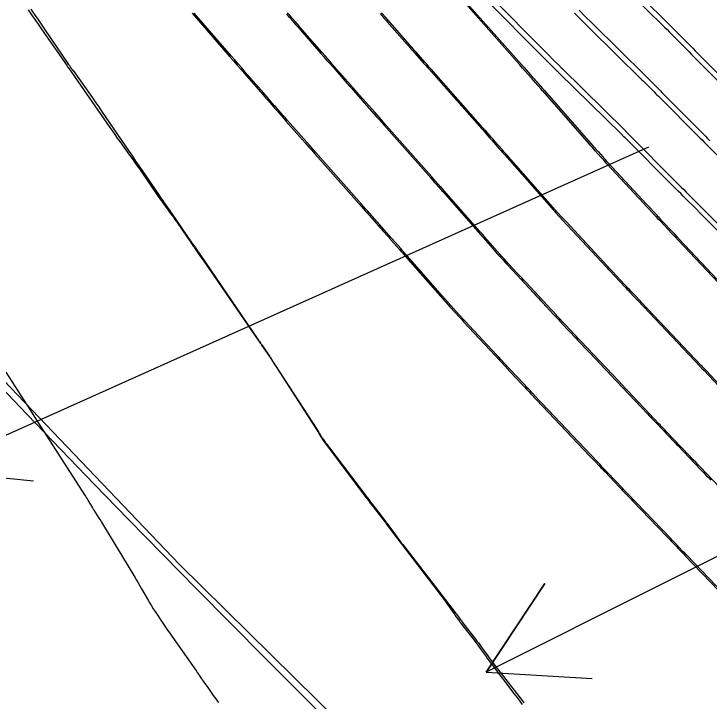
# Model space of a CAD drawing. Extents: x 954385 to 988206, y 1868364 to 1924553.
# Drawn here: x 955421.31 to 955460.56, y 1923337.66 to 1923376.45 of the extents above; entities that cross this region are included whole.
import ezdxf

# ---------------------------------------------------------------- set-up
doc = ezdxf.new("R2010")
doc.units = 0
for name, color, linetype in [('1', 7, 'Continuous'), ('Default', 7, 'Continuous'), ('Ex_Major Contours', 7, 'Continuous'), ('Ex_Minor Contours', 7, 'Continuous'), ('Perimeter', 7, 'Continuous'), ('Slopes', 7, 'Continuous')]:
    doc.layers.add(name, color=color, linetype=linetype)

msp = doc.modelspace()

# ---------------------------------------------------------------- linework, layer by layer
at = {"layer": '1'}
for points in [[(955455.718, 1923378.406), (955458.129, 1923376.032), (955458.268, 1923375.895), (955458.406, 1923375.757), (955458.544, 1923375.619), (955458.681, 1923375.481), (955459.23, 1923374.926), (955459.368, 1923374.788), (955459.505, 1923374.649), (955459.642, 1923374.511), (955459.78, 1923374.372), (955461.737, 1923372.402)], [(955447.925, 1923377.755), (955451.532, 1923374.1), (955451.551, 1923374.08), (955451.571, 1923374.06), (955451.609, 1923374.02), (955451.629, 1923374), (955451.648, 1923373.981), (955452.17, 1923373.457), (955452.192, 1923373.435), (955452.228, 1923373.398), (955452.243, 1923373.383), (955452.258, 1923373.368), (955455.796, 1923369.884), (955455.814, 1923369.866), (955455.832, 1923369.849), (955455.849, 1923369.831), (955455.867, 1923369.814), (955455.954, 1923369.726), (955456.006, 1923369.673), (955458.707, 1923366.953), (955458.846, 1923366.813), (955458.985, 1923366.673), (955459.124, 1923366.533), (955459.264, 1923366.393), (955460.098, 1923365.556), (955460.126, 1923365.528), (955463.926, 1923361.751)], [(955461.73, 1923360.594), (955458.813, 1923363.678), (955458.783, 1923363.709), (955458.753, 1923363.741), (955458.724, 1923363.773), (955458.694, 1923363.804), (955458.515, 1923363.995), (955458.455, 1923364.058), (955457.789, 1923364.767), (955457.711, 1923364.85), (955457.633, 1923364.933), (955457.555, 1923365.017), (955457.478, 1923365.1), (955457.167, 1923365.434), (955457.012, 1923365.601), (955456.857, 1923365.769), (955454.794, 1923367.989), (955454.71, 1923368.08), (955454.627, 1923368.171), (955454.544, 1923368.263), (955454.462, 1923368.356), (955454.136, 1923368.727), (955454.054, 1923368.82), (955453.972, 1923368.912), (955453.891, 1923369.005), (955453.809, 1923369.098), (955451.186, 1923372.082), (955451.154, 1923372.118), (955451.057, 1923372.227), (955450.736, 1923372.589), (955450.679, 1923372.653), (955450.622, 1923372.718), (955450.565, 1923372.782), (955450.508, 1923372.846), (955450.171, 1923373.228), (955450.02, 1923373.398), (955449.87, 1923373.569), (955446.67, 1923377.192)], [(955422.113, 1923376.676), (955422.307, 1923376.409), (955422.498, 1923376.14), (955422.688, 1923375.87), (955422.877, 1923375.599), (955424.315, 1923373.517), (955424.344, 1923373.474), (955424.374, 1923373.431), (955424.444, 1923373.33), (955424.454, 1923373.316), (955424.463, 1923373.303), (955424.473, 1923373.289), (955424.483, 1923373.276), (955424.522, 1923373.222), (955424.531, 1923373.209), (955424.541, 1923373.196), (955424.55, 1923373.182), (955424.56, 1923373.169), (955426.734, 1923370.032), (955426.871, 1923369.836), (955427.008, 1923369.641), (955427.147, 1923369.446), (955427.286, 1923369.253), (955427.846, 1923368.479), (955427.986, 1923368.286), (955428.124, 1923368.091), (955428.261, 1923367.896), (955428.397, 1923367.7), (955429.503, 1923366.097), (955429.557, 1923366.019), (955429.611, 1923365.941), (955429.666, 1923365.864), (955429.722, 1923365.786), (955429.971, 1923365.442), (955430.014, 1923365.383), (955430.056, 1923365.324), (955430.099, 1923365.265), (955430.142, 1923365.206), (955430.314, 1923364.97), (955430.357, 1923364.91), (955430.399, 1923364.851), (955430.441, 1923364.791), (955430.483, 1923364.731), (955431.376, 1923363.436), (955431.539, 1923363.2), (955431.702, 1923362.964), (955431.865, 1923362.728), (955432.028, 1923362.493), (955435.1, 1923358.04), (955435.116, 1923358.016), (955435.133, 1923357.993), (955435.149, 1923357.97), (955435.166, 1923357.946), (955435.233, 1923357.854), (955435.249, 1923357.83), (955435.266, 1923357.807), (955435.282, 1923357.783), (955435.299, 1923357.76), (955435.736, 1923357.12), (955435.747, 1923357.105), (955438.455, 1923352.952), (955438.483, 1923352.91), (955438.51, 1923352.867), (955438.536, 1923352.824), (955438.563, 1923352.781), (955438.667, 1923352.606), (955438.693, 1923352.563), (955438.72, 1923352.521), (955438.748, 1923352.48), (955438.776, 1923352.439), (955438.89, 1923352.277), (955438.919, 1923352.236), (955438.948, 1923352.196), (955438.978, 1923352.156), (955439.008, 1923352.116), (955441.25, 1923349.163), (955441.36, 1923349.02), (955441.469, 1923348.877), (955441.579, 1923348.735), (955441.689, 1923348.592), (955442.314, 1923347.789), (955442.333, 1923347.764), (955442.352, 1923347.739), (955442.37, 1923347.714), (955442.389, 1923347.689), (955442.48, 1923347.562), (955442.534, 1923347.486), (955442.951, 1923346.908), (955443.027, 1923346.803), (955443.104, 1923346.699), (955443.181, 1923346.596), (955443.26, 1923346.494), (955446.232, 1923342.656), (955446.268, 1923342.61), (955446.303, 1923342.563), (955446.337, 1923342.517), (955446.371, 1923342.47), (955446.506, 1923342.281), (955446.541, 1923342.234), (955446.575, 1923342.187), (955446.61, 1923342.141), (955446.645, 1923342.095), (955447.367, 1923341.163), (955447.452, 1923341.053), (955447.535, 1923340.943), (955447.617, 1923340.832), (955447.699, 1923340.72), (955448.022, 1923340.27), (955448.104, 1923340.158), (955448.186, 1923340.047), (955448.27, 1923339.937), (955448.354, 1923339.827), (955449.816, 1923337.947), (955449.96, 1923337.759), (955450.102, 1923337.569)], [(955431.371, 1923376.498), (955433.511, 1923374.029), (955433.712, 1923373.797), (955433.913, 1923373.566), (955434.114, 1923373.334), (955434.316, 1923373.103), (955435.384, 1923371.879), (955435.455, 1923371.798), (955435.525, 1923371.717), (955435.596, 1923371.636), (955435.666, 1923371.555), (955435.973, 1923371.204), (955436.031, 1923371.137), (955436.089, 1923371.071), (955436.148, 1923371.004), (955436.206, 1923370.938), (955436.439, 1923370.672), (955436.556, 1923370.539), (955436.673, 1923370.406), (955437.602, 1923369.349), (955437.776, 1923369.151), (955437.951, 1923368.952), (955438.125, 1923368.754), (955438.3, 1923368.557), (955440.926, 1923365.588), (955441.035, 1923365.465), (955441.143, 1923365.342), (955441.252, 1923365.219), (955441.361, 1923365.096), (955441.904, 1923364.482), (955441.958, 1923364.42), (955442.013, 1923364.358), (955442.068, 1923364.296), (955442.123, 1923364.235), (955442.437, 1923363.881), (955442.535, 1923363.771), (955442.563, 1923363.739), (955442.591, 1923363.708), (955443.077, 1923363.155), (955443.163, 1923363.057), (955443.248, 1923362.96), (955443.334, 1923362.863), (955443.42, 1923362.765), (955445.949, 1923359.893), (955446.011, 1923359.824), (955446.072, 1923359.755), (955446.134, 1923359.687), (955446.197, 1923359.619), (955446.448, 1923359.349), (955446.574, 1923359.214), (955446.699, 1923359.079), (955449.077, 1923356.522), (955449.098, 1923356.499), (955449.119, 1923356.476), (955449.14, 1923356.454), (955449.162, 1923356.431), (955449.311, 1923356.273), (955450.013, 1923355.526), (955450.134, 1923355.397), (955450.255, 1923355.269), (955450.376, 1923355.141), (955450.497, 1923355.013), (955453.81, 1923351.514), (955453.943, 1923351.374), (955454.075, 1923351.234), (955454.431, 1923350.859), (955454.472, 1923350.815), (955454.514, 1923350.771), (955454.661, 1923350.617), (955454.682, 1923350.595), (955455.766, 1923349.458), (955455.806, 1923349.416), (955455.847, 1923349.373), (955455.888, 1923349.331), (955455.928, 1923349.288), (955456.132, 1923349.076), (955456.254, 1923348.948), (955458.621, 1923346.483), (955458.716, 1923346.383), (955458.812, 1923346.284), (955459.05, 1923346.036), (955459.145, 1923345.936), (955459.193, 1923345.887), (955462.544, 1923342.393)], [(955436.693, 1923376.458), (955436.756, 1923376.386), (955436.818, 1923376.314), (955436.881, 1923376.242), (955436.944, 1923376.17), (955437.195, 1923375.882), (955437.321, 1923375.738), (955437.447, 1923375.594), (955438.643, 1923374.223), (955438.814, 1923374.026), (955438.986, 1923373.83), (955439.158, 1923373.633), (955439.33, 1923373.437), (955440.244, 1923372.396), (955440.363, 1923372.26), (955440.482, 1923372.125), (955440.719, 1923371.855), (955440.779, 1923371.787), (955440.838, 1923371.72), (955440.898, 1923371.652), (955440.957, 1923371.585), (955441.654, 1923370.797), (955441.79, 1923370.643), (955441.926, 1923370.489), (955442.062, 1923370.336), (955442.198, 1923370.182), (955444.842, 1923367.19), (955444.883, 1923367.145), (955444.923, 1923367.099), (955445.044, 1923366.963), (955445.084, 1923366.917), (955445.334, 1923366.637), (955445.382, 1923366.582), (955445.43, 1923366.528), (955445.478, 1923366.474), (955445.526, 1923366.419), (955447.517, 1923364.156), (955447.657, 1923363.996), (955447.798, 1923363.837), (955447.939, 1923363.677), (955448.079, 1923363.517), (955448.641, 1923362.879), (955448.783, 1923362.72), (955448.925, 1923362.562), (955449.068, 1923362.404), (955449.212, 1923362.248), (955450.651, 1923360.7), (955450.781, 1923360.56), (955450.912, 1923360.419), (955451.043, 1923360.279), (955451.173, 1923360.138), (955451.776, 1923359.49), (955451.866, 1923359.393), (955451.957, 1923359.295), (955452.048, 1923359.198), (955452.14, 1923359.101), (955452.587, 1923358.625), (955452.737, 1923358.465), (955452.988, 1923358.199), (955453.038, 1923358.146), (955453.088, 1923358.093), (955453.138, 1923358.04), (955453.188, 1923357.987), (955454.234, 1923356.882), (955454.425, 1923356.68), (955454.617, 1923356.478), (955454.808, 1923356.277), (955454.999, 1923356.075), (955457.076, 1923353.879), (955457.182, 1923353.768), (955457.287, 1923353.657), (955457.392, 1923353.547), (955457.498, 1923353.436), (955458, 1923352.909), (955458.131, 1923352.771), (955458.262, 1923352.634), (955458.524, 1923352.359), (955458.59, 1923352.29), (955458.655, 1923352.222), (955458.721, 1923352.153), (955458.787, 1923352.085), (955460.101, 1923350.715), (955460.242, 1923350.568), (955460.383, 1923350.421), (955460.524, 1923350.274), (955460.665, 1923350.127)], [(955441.984, 1923376.472), (955442.238, 1923376.182), (955442.34, 1923376.066), (955442.391, 1923376.009), (955443.522, 1923374.72), (955443.624, 1923374.604), (955443.726, 1923374.488), (955443.829, 1923374.371), (955443.931, 1923374.255), (955444.341, 1923373.792), (955444.443, 1923373.676), (955444.545, 1923373.56), (955444.648, 1923373.444), (955444.75, 1923373.328), (955447.728, 1923369.958), (955447.777, 1923369.904), (955447.873, 1923369.795), (955448.185, 1923369.443), (955448.241, 1923369.38), (955448.297, 1923369.317), (955448.353, 1923369.254), (955448.409, 1923369.19), (955448.735, 1923368.82), (955448.808, 1923368.737), (955448.881, 1923368.654), (955448.954, 1923368.571), (955449.027, 1923368.488), (955451.674, 1923365.478), (955451.724, 1923365.422), (955451.775, 1923365.366), (955451.826, 1923365.31), (955451.877, 1923365.254), (955452.134, 1923364.977), (955452.289, 1923364.811), (955454.76, 1923362.151), (955454.795, 1923362.114), (955454.83, 1923362.077), (955454.969, 1923361.929), (955455.798, 1923361.047), (955455.859, 1923360.982), (955455.921, 1923360.917), (955455.982, 1923360.852), (955456.043, 1923360.787), (955456.351, 1923360.462), (955456.474, 1923360.332), (955456.536, 1923360.267), (955460.067, 1923356.536), (955460.101, 1923356.5), (955460.136, 1923356.463), (955460.274, 1923356.318), (955461.396, 1923355.141)], [(955453.22, 1923376.662), (955453.532, 1923376.348), (955453.57, 1923376.31), (955453.608, 1923376.272), (955453.646, 1923376.233), (955453.684, 1923376.195), (955453.835, 1923376.04), (955453.873, 1923376.002), (955453.911, 1923375.963), (955453.949, 1923375.925), (955453.988, 1923375.887), (955456.963, 1923372.958), (955457.041, 1923372.881), (955457.119, 1923372.803), (955457.196, 1923372.725), (955457.274, 1923372.647), (955457.583, 1923372.335), (955457.661, 1923372.257), (955457.738, 1923372.179), (955457.816, 1923372.101), (955457.893, 1923372.022), (955460.222, 1923369.678), (955460.348, 1923369.55), (955460.474, 1923369.423), (955460.601, 1923369.296)], [(955420.861, 1923356.237), (955422.219, 1923354.114), (955422.502, 1923353.673), (955425.302, 1923349.301), (955425.348, 1923349.228), (955425.393, 1923349.155), (955425.439, 1923349.082), (955425.483, 1923349.009), (955425.743, 1923348.579), (955425.794, 1923348.495), (955425.801, 1923348.483), (955425.808, 1923348.471), (955425.816, 1923348.459), (955425.823, 1923348.447), (955426.111, 1923347.993), (955426.161, 1923347.913), (955426.211, 1923347.833), (955426.26, 1923347.753), (955426.309, 1923347.673), (955428.135, 1923344.651), (955428.231, 1923344.49), (955428.327, 1923344.329), (955428.421, 1923344.167), (955428.514, 1923344.004), (955428.885, 1923343.353), (955428.979, 1923343.191), (955429.076, 1923343.031), (955429.176, 1923342.873), (955429.279, 1923342.717), (955429.759, 1923342.001), (955429.874, 1923341.83), (955429.99, 1923341.66), (955430.107, 1923341.49), (955430.225, 1923341.321), (955431.612, 1923339.346), (955431.666, 1923339.27), (955431.719, 1923339.193), (955431.772, 1923339.116), (955431.825, 1923339.039), (955432.036, 1923338.729), (955432.089, 1923338.652), (955432.143, 1923338.576), (955432.197, 1923338.499), (955432.251, 1923338.423), (955432.569, 1923337.98), (955432.64, 1923337.881), (955432.712, 1923337.781), (955432.783, 1923337.682), (955432.854, 1923337.583)]]:
    msp.add_lwpolyline(points, dxfattribs=at)
at = {"layer": 'Default'}
msp.add_arc((956111.568, 1924014.493), 954.93, 205.346268, 226.414195, dxfattribs=at)
at = {"layer": 'Ex_Major Contours'}
msp.add_lwpolyline([(955422.26, 1923376.716), (955422.459, 1923376.438), (955422.655, 1923376.159), (955422.85, 1923375.878), (955423.044, 1923375.596), (955424.403, 1923373.599), (955424.432, 1923373.556), (955424.461, 1923373.514), (955424.528, 1923373.416), (955424.538, 1923373.402), (955424.548, 1923373.388), (955424.558, 1923373.374), (955424.568, 1923373.36), (955424.609, 1923373.305), (955424.619, 1923373.291), (955424.629, 1923373.277), (955424.639, 1923373.263), (955424.649, 1923373.249), (955425.618, 1923371.897), (955425.782, 1923371.666), (955425.945, 1923371.434), (955426.106, 1923371.202), (955426.266, 1923370.968), (955427.821, 1923368.682), (955428.003, 1923368.415), (955428.184, 1923368.148), (955428.366, 1923367.88), (955428.549, 1923367.613), (955429.53, 1923366.174), (955429.586, 1923366.092), (955429.642, 1923366.011), (955429.699, 1923365.93), (955429.756, 1923365.849), (955429.986, 1923365.527), (955430.043, 1923365.446), (955430.1, 1923365.365), (955430.156, 1923365.284), (955430.212, 1923365.203), (955431.375, 1923363.501), (955431.41, 1923363.45), (955431.446, 1923363.399), (955431.481, 1923363.349), (955431.518, 1923363.298), (955431.663, 1923363.097), (955431.699, 1923363.046), (955431.735, 1923362.996), (955431.77, 1923362.945), (955431.805, 1923362.894), (955435.101, 1923358.063), (955435.119, 1923358.038), (955435.136, 1923358.013), (955435.153, 1923357.988), (955435.17, 1923357.964), (955435.241, 1923357.865), (955435.258, 1923357.84), (955435.275, 1923357.816), (955435.292, 1923357.791), (955435.309, 1923357.766), (955435.74, 1923357.125), (955435.751, 1923357.109), (955435.78, 1923357.065), (955435.791, 1923357.05), (955435.801, 1923357.034), (955436.009, 1923356.708), (955436.045, 1923356.651), (955436.081, 1923356.594), (955436.118, 1923356.537), (955436.154, 1923356.481), (955438.425, 1923352.944), (955438.453, 1923352.9), (955438.48, 1923352.856), (955438.508, 1923352.811), (955438.534, 1923352.766), (955438.641, 1923352.585), (955438.668, 1923352.541), (955438.696, 1923352.497), (955438.724, 1923352.454), (955438.753, 1923352.412), (955438.872, 1923352.243), (955438.901, 1923352.201), (955438.931, 1923352.159), (955438.962, 1923352.118), (955438.993, 1923352.077), (955441.214, 1923349.124), (955441.322, 1923348.981), (955441.43, 1923348.839), (955441.539, 1923348.696), (955441.648, 1923348.554), (955442.263, 1923347.754), (955442.283, 1923347.728), (955442.302, 1923347.702), (955442.321, 1923347.676), (955442.34, 1923347.65), (955442.415, 1923347.544), (955442.434, 1923347.518), (955442.453, 1923347.492), (955442.472, 1923347.466), (955442.492, 1923347.44), (955445.265, 1923343.835), (955445.365, 1923343.704), (955445.464, 1923343.571), (955445.561, 1923343.437), (955445.658, 1923343.303), (955446.162, 1923342.59), (955446.197, 1923342.541), (955446.232, 1923342.492), (955446.267, 1923342.443), (955446.302, 1923342.394), (955446.443, 1923342.197), (955446.478, 1923342.148), (955446.514, 1923342.1), (955446.55, 1923342.052), (955446.587, 1923342.004), (955447.29, 1923341.099), (955447.377, 1923340.985), (955447.463, 1923340.87), (955447.549, 1923340.755), (955447.633, 1923340.638), (955447.966, 1923340.17), (955448.05, 1923340.053), (955448.135, 1923339.938), (955448.22, 1923339.822), (955448.307, 1923339.708), (955449.543, 1923338.092), (955449.778, 1923337.784), (955450.012, 1923337.476)], dxfattribs=at)
at = {"layer": 'Ex_Minor Contours'}
for points in [[(955455.496, 1923378.203), (955457.902, 1923375.842), (955458.042, 1923375.703), (955458.182, 1923375.565), (955458.322, 1923375.426), (955458.461, 1923375.286), (955459.017, 1923374.727), (955459.156, 1923374.587), (955459.295, 1923374.448), (955459.434, 1923374.308), (955459.573, 1923374.168), (955461.53, 1923372.205)], [(955446.717, 1923377.274), (955450.117, 1923373.425), (955450.231, 1923373.296), (955450.345, 1923373.167), (955450.573, 1923372.909), (955450.63, 1923372.845), (955450.687, 1923372.78), (955450.744, 1923372.716), (955450.8, 1923372.651), (955451.152, 1923372.251), (955451.243, 1923372.148), (955454.02, 1923368.987), (955454.087, 1923368.912), (955454.154, 1923368.836), (955454.22, 1923368.76), (955454.287, 1923368.685), (955454.553, 1923368.382), (955454.62, 1923368.306), (955454.687, 1923368.231), (955454.755, 1923368.157), (955454.824, 1923368.083), (955457.048, 1923365.689), (955457.242, 1923365.48), (955457.565, 1923365.133), (955457.63, 1923365.063), (955457.694, 1923364.994), (955457.759, 1923364.925), (955457.824, 1923364.855), (955458.562, 1923364.066), (955458.637, 1923363.986), (955458.762, 1923363.853), (955458.787, 1923363.826), (955458.812, 1923363.799), (955458.837, 1923363.773), (955458.862, 1923363.746), (955461.96, 1923360.471)], [(955464.085, 1923361.215), (955459.959, 1923365.303), (955459.933, 1923365.33), (955459.095, 1923366.166), (955458.955, 1923366.306), (955458.815, 1923366.446), (955458.675, 1923366.587), (955458.535, 1923366.727), (955455.813, 1923369.458), (955455.753, 1923369.518), (955455.694, 1923369.577), (955455.679, 1923369.592), (955455.665, 1923369.607), (955455.65, 1923369.622), (955455.635, 1923369.636), (955452.065, 1923373.14), (955452.047, 1923373.158), (955452.013, 1923373.193), (955451.995, 1923373.21), (955451.461, 1923373.74), (955451.445, 1923373.756), (955451.43, 1923373.771), (955451.392, 1923373.811), (955451.369, 1923373.834), (955447.73, 1923377.51)], [(955462.599, 1923342.448), (955459.293, 1923345.895), (955459.188, 1923346.003), (955459.084, 1923346.112), (955458.851, 1923346.356), (955458.771, 1923346.439), (955458.691, 1923346.523), (955458.491, 1923346.731), (955458.371, 1923346.856), (955455.948, 1923349.386), (955455.904, 1923349.432), (955455.861, 1923349.477), (955455.731, 1923349.614), (955455.687, 1923349.66), (955454.83, 1923350.558), (955454.68, 1923350.716), (955454.531, 1923350.873), (955454.381, 1923351.031), (955454.231, 1923351.189), (955451.115, 1923354.483), (955450.955, 1923354.652), (955450.795, 1923354.821), (955450.359, 1923355.282), (955450.315, 1923355.329), (955450.27, 1923355.376), (955450.093, 1923355.565), (955449.306, 1923356.403), (955449.243, 1923356.47), (955449.181, 1923356.537), (955449.118, 1923356.604), (955449.055, 1923356.672), (955448.805, 1923356.941), (955448.68, 1923357.075), (955448.555, 1923357.21), (955446.769, 1923359.129), (955446.451, 1923359.473), (955446.136, 1923359.818), (955445.824, 1923360.166), (955445.514, 1923360.516), (955443.527, 1923362.774), (955443.437, 1923362.876), (955443.346, 1923362.979), (955443.256, 1923363.082), (955443.166, 1923363.184), (955442.654, 1923363.766), (955442.596, 1923363.833), (955442.522, 1923363.916), (955442.478, 1923363.966), (955441.969, 1923364.542), (955441.39, 1923365.198), (955441.275, 1923365.328), (955441.161, 1923365.457), (955441.046, 1923365.587), (955440.932, 1923365.717), (955438.361, 1923368.626), (955438.189, 1923368.821), (955438.017, 1923369.016), (955437.845, 1923369.211), (955437.673, 1923369.406), (955436.764, 1923370.439), (955436.703, 1923370.508), (955436.642, 1923370.577), (955436.581, 1923370.647), (955436.52, 1923370.716), (955436.277, 1923370.993), (955436.216, 1923371.063), (955436.155, 1923371.132), (955436.094, 1923371.202), (955436.033, 1923371.271), (955435.713, 1923371.639), (955435.639, 1923371.723), (955435.566, 1923371.808), (955435.492, 1923371.892), (955435.419, 1923371.977), (955434.375, 1923373.173), (955434.177, 1923373.401), (955433.979, 1923373.628), (955433.781, 1923373.856), (955433.583, 1923374.085), (955431.498, 1923376.496)], [(955461.125, 1923349.761), (955460.074, 1923350.859), (955459.938, 1923351.001), (955459.801, 1923351.143), (955459.665, 1923351.285), (955459.529, 1923351.428), (955458.928, 1923352.055), (955458.82, 1923352.168), (955458.713, 1923352.28), (955458.605, 1923352.393), (955458.497, 1923352.506), (955457.979, 1923353.05), (955457.916, 1923353.117), (955457.852, 1923353.183), (955457.789, 1923353.25), (955457.725, 1923353.316), (955457.472, 1923353.582), (955457.408, 1923353.649), (955457.345, 1923353.715), (955457.282, 1923353.782), (955457.218, 1923353.849), (955456.212, 1923354.913), (955456.023, 1923355.113), (955455.834, 1923355.312), (955455.645, 1923355.512), (955455.456, 1923355.712), (955453.334, 1923357.956), (955453.241, 1923358.054), (955453.148, 1923358.153), (955453.055, 1923358.252), (955452.962, 1923358.351), (955452.452, 1923358.893), (955452.308, 1923359.047), (955452.115, 1923359.253), (955452.067, 1923359.304), (955452.018, 1923359.356), (955451.97, 1923359.407), (955451.922, 1923359.459), (955450.227, 1923361.282), (955450.103, 1923361.415), (955449.979, 1923361.549), (955449.854, 1923361.683), (955449.73, 1923361.817), (955449.232, 1923362.352), (955449.108, 1923362.486), (955448.985, 1923362.621), (955448.863, 1923362.757), (955448.742, 1923362.893), (955448.167, 1923363.546), (955448.031, 1923363.701), (955447.895, 1923363.855), (955447.759, 1923364.01), (955447.623, 1923364.164), (955445.589, 1923366.478), (955445.541, 1923366.533), (955445.492, 1923366.588), (955445.443, 1923366.644), (955445.394, 1923366.699), (955445.14, 1923366.988), (955445.082, 1923367.053), (955444.908, 1923367.251), (955442.204, 1923370.312), (955442.074, 1923370.459), (955441.944, 1923370.606), (955441.814, 1923370.753), (955441.684, 1923370.901), (955441.018, 1923371.654), (955440.961, 1923371.718), (955440.904, 1923371.783), (955440.848, 1923371.847), (955440.791, 1923371.912), (955440.564, 1923372.17), (955440.507, 1923372.235), (955440.45, 1923372.299), (955440.393, 1923372.364), (955440.336, 1923372.428), (955439.401, 1923373.493), (955439.226, 1923373.692), (955439.052, 1923373.891), (955438.877, 1923374.091), (955438.703, 1923374.29), (955437.481, 1923375.693), (955437.362, 1923375.83), (955437.242, 1923375.966), (955437.004, 1923376.24), (955436.944, 1923376.309), (955436.885, 1923376.377), (955436.825, 1923376.446), (955436.766, 1923376.514)], [(955461.43, 1923355.222), (955460.388, 1923356.319), (955460.296, 1923356.415), (955460.205, 1923356.511), (955460.159, 1923356.559), (955460.113, 1923356.607), (955456.768, 1923360.141), (955456.61, 1923360.308), (955456.452, 1923360.475), (955456.137, 1923360.808), (955456.058, 1923360.892), (955455.979, 1923360.975), (955455.901, 1923361.059), (955455.822, 1923361.143), (955455.078, 1923361.937), (955455.012, 1923362.008), (955454.901, 1923362.127), (955454.856, 1923362.175), (955454.812, 1923362.222), (955452.482, 1923364.729), (955452.288, 1923364.938), (955451.964, 1923365.286), (955451.9, 1923365.356), (955451.836, 1923365.426), (955451.773, 1923365.497), (955451.71, 1923365.568), (955449.24, 1923368.375), (955449.152, 1923368.475), (955449.064, 1923368.576), (955448.975, 1923368.676), (955448.887, 1923368.776), (955448.465, 1923369.256), (955448.359, 1923369.377), (955448.253, 1923369.498), (955447.948, 1923369.845), (955447.905, 1923369.895), (955447.832, 1923369.977), (955447.803, 1923370.01), (955447.788, 1923370.027), (955445, 1923373.181), (955444.879, 1923373.318), (955444.758, 1923373.455), (955444.637, 1923373.591), (955444.516, 1923373.728), (955444.033, 1923374.276), (955443.912, 1923374.412), (955443.791, 1923374.549), (955443.671, 1923374.687), (955443.55, 1923374.824), (955442.545, 1923375.971), (955442.307, 1923376.243), (955442.068, 1923376.515)], [(955452.963, 1923376.49), (955453.015, 1923376.438), (955453.331, 1923376.125), (955453.369, 1923376.087), (955453.406, 1923376.049), (955453.444, 1923376.012), (955453.481, 1923375.974), (955453.63, 1923375.822), (955453.667, 1923375.784), (955453.705, 1923375.746), (955453.743, 1923375.709), (955453.78, 1923375.672), (955456.768, 1923372.739), (955456.846, 1923372.663), (955456.923, 1923372.586), (955457.001, 1923372.509), (955457.078, 1923372.432), (955457.385, 1923372.122), (955457.462, 1923372.045), (955457.539, 1923371.968), (955457.616, 1923371.891), (955457.693, 1923371.813), (955460.032, 1923369.466), (955460.159, 1923369.339), (955460.286, 1923369.212), (955460.413, 1923369.085), (955460.54, 1923368.958), (955461.282, 1923368.217)]]:
    msp.add_lwpolyline(points, dxfattribs=at)
at = {"layer": 'Perimeter'}
msp.add_lwpolyline([(955453.831, 1923268.974), (955448.495, 1923276.541), (955440.881, 1923283.045), (955437.759, 1923286.64), (955433.675, 1923291.02), (955426.871, 1923298.362), (955421.789, 1923303.911), (955420.109, 1923305.748), (955413.351, 1923313.137), (955406.749, 1923320.685), (955406.556, 1923320.9), (955399.449, 1923328.966), (955392.84, 1923336.482), (955392.199, 1923337.216), (955386.259, 1923344.026), (955380.84, 1923350.244), (955404.441, 1923372.803), (955430.664, 1923345.369), (955463.111, 1923313.401), (955497.691, 1923280.642), (955532.806, 1923247.125)], dxfattribs=at)
at = {"layer": 'Slopes'}
for points in [[(955457.131, 1923368.928), (955416.453, 1923350.698), (955419.968, 1923355.561), (955416.453, 1923350.698), (955422.421, 1923350.086)], [(955507.131, 1923368.928), (955447.975, 1923339.285), (955451.276, 1923344.295), (955447.975, 1923339.285), (955453.965, 1923338.931)]]:
    msp.add_lwpolyline(points, dxfattribs=at)

doc.saveas('drawing.dxf')
